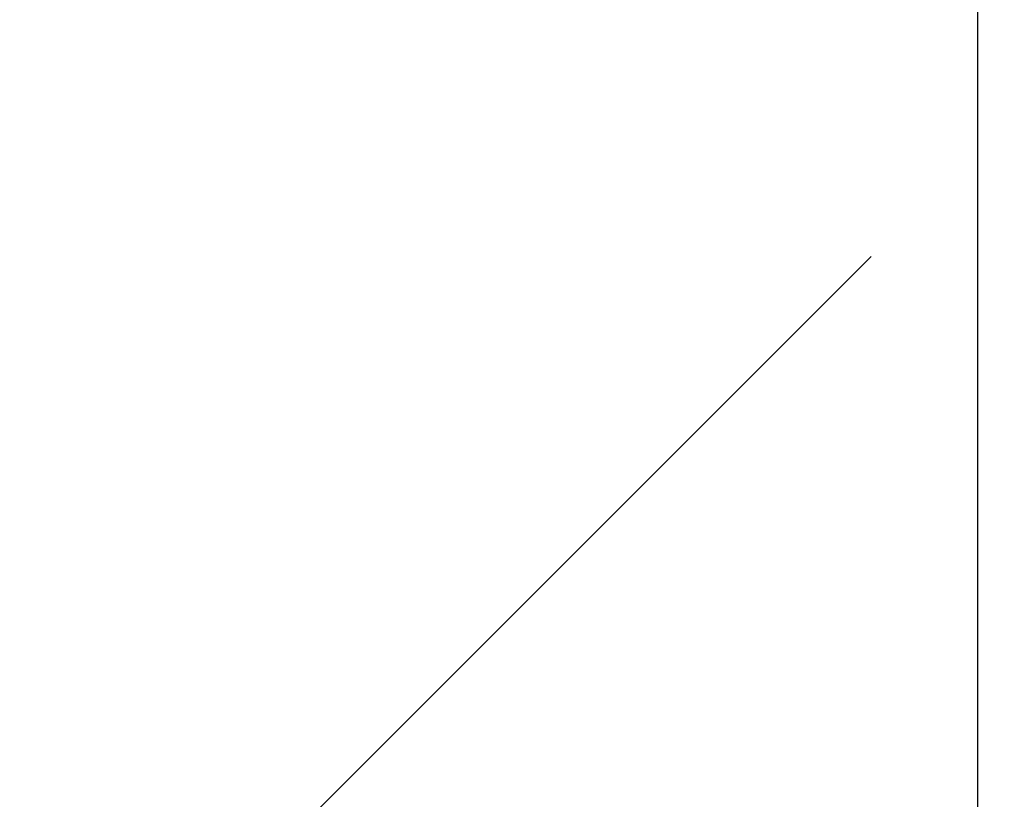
# Model space of a CAD drawing. Header units: millimetres. Extents: x -3395 to 5934498, y -177084 to 63013.
# Tile 492 of 652: x 112360 to 112483, y -38724 to -38627. Entities that reach past the tile are written whole.
import ezdxf

# ---------------------------------------------------------------- set-up
doc = ezdxf.new("R2010")
doc.units = ezdxf.units.MM

msp = doc.modelspace()

# ---------------------------------------------------------------- hatches: boundary and pattern name
at = {"lineweight": 9}
h = msp.add_hatch(dxfattribs=at)
h.set_pattern_fill('ANSI33', color=256, scale=50)
h.set_pattern_definition([(45, (-5792.9, 14.7), (-224.5064, 224.5064), []), (45, (-5568.4, 14.7), (-224.5064, 224.5064), [158.75, -79.375])])
h.paths.add_polyline_path([(114504.37434, -36949.77774), (114304.37434, -36949.77774), (114304.37434, -38150.33453), (114064.37434, -38150.33453), (114064.37434, -38369.77774), (114164.37434, -38369.77774), (114164.37434, -38379.77774), (114064.37434, -38379.77774), (114064.37434, -38539.77774), (114164.37434, -38539.77774), (114164.37434, -38549.77787), (114776.63896, -38549.77744), (114776.63896, -38144.02365), (114504.37434, -38147.66193), (114504.37434, -37658.58633), (114456.87407, -37658.58633), (114456.87407, -37655.44597), (114504.37434, -37655.44597)])
h.paths.add_polyline_path([(112944.37434, -38369.77774), (113044.37434, -38369.77774), (113044.37434, -38150.33453), (112804.37434, -38150.33453), (112604.37434, -38150.33453), (112604.37434, -38173.05168), (112079.37434, -38180.06727), (112079.09807, -38533.77774), (112196.87297, -38533.77774), (112196.87297, -38531.77774), (112356.87297, -38531.77774), (112481.96001, -38533.77774), (112481.96001, -38543.77774), (112528.36001, -38543.77774), (112528.36001, -38549.77904), (112944.37434, -38549.77875), (112944.37434, -38539.77774), (113044.37434, -38539.77774), (113044.37434, -38379.77774), (112944.37434, -38379.77774)])
h.paths.add_polyline_path([(112468.36001, -38583.77774), (112468.36001, -38549.77774), (112079.08558, -38549.77774), (112078.74274, -38988.71055), (112479.37451, -38988.71055), (112479.37436, -38583.78026)])
h.paths.add_polyline_path([(113554.37434, -38150.33453), (113445.51262, -38150.33453), (113442.51479, -38156.62779), (113446.65155, -38206.25192), (113452.16724, -38236.57786), (113457.68292, -38255.87604), (113467.33571, -38335.82589), (113464.61864, -38369.77774), (113554.37434, -38369.77774)])
h.paths.add_polyline_path([(113554.37434, -38379.77774), (113462.75204, -38379.77774), (113457.68292, -38406.12687), (113461.82003, -38437.83103), (113470.09356, -38457.12944), (113479.74601, -38468.15697), (113482.50385, -38481.94139), (113486.03079, -38539.77774), (113554.37434, -38539.77774)])
h.paths.add_polyline_path([(114054.37434, -38379.77774), (113554.37434, -38379.77774), (113554.37434, -38539.77774), (114054.37434, -38539.77774)])
h.paths.add_polyline_path([(114054.37434, -38150.33453), (113554.37434, -38150.33453), (113554.37434, -38369.77774), (114054.37434, -38369.77774)])
h.paths.add_polyline_path([(114054.37434, -38539.77774), (113554.37434, -38539.77774), (113554.37434, -38549.77831), (114054.37434, -38549.77795)])
h.paths.add_polyline_path([(113554.37434, -38539.77774), (113486.03079, -38539.77774), (113486.64064, -38549.77836), (113554.37434, -38549.77831)])
h.paths.add_polyline_path([(113554.37434, -38369.77774), (113464.67587, -38369.77774), (113462.75204, -38379.77774), (113554.37434, -38379.77774)])
h.paths.add_polyline_path([(114054.37434, -38369.77774), (113554.37434, -38369.77774), (113554.37434, -38379.77774), (114054.37434, -38379.77774)])
h.paths.add_polyline_path([(114164.37434, -38369.77774), (114054.37434, -38369.77774), (114054.37434, -38379.77774), (114164.37434, -38379.77774)])
h.paths.add_polyline_path([(114164.37434, -38539.77774), (114064.37434, -38539.77774), (114054.37434, -38539.77774), (114054.37434, -38549.77795), (114164.37434, -38549.77787)])
h.paths.add_polyline_path([(114064.37434, -38150.33453), (114054.37434, -38150.33453), (114054.37434, -38369.77774), (114064.37434, -38369.77774)])

# ---------------------------------------------------------------- linework, layer by layer
for p in [(112479.37451, -38988.71055), (112479.37438, -38727.06724)]:
    msp.add_line(p, (112479.37434, -38549.85925))

doc.saveas('drawing.dxf')
